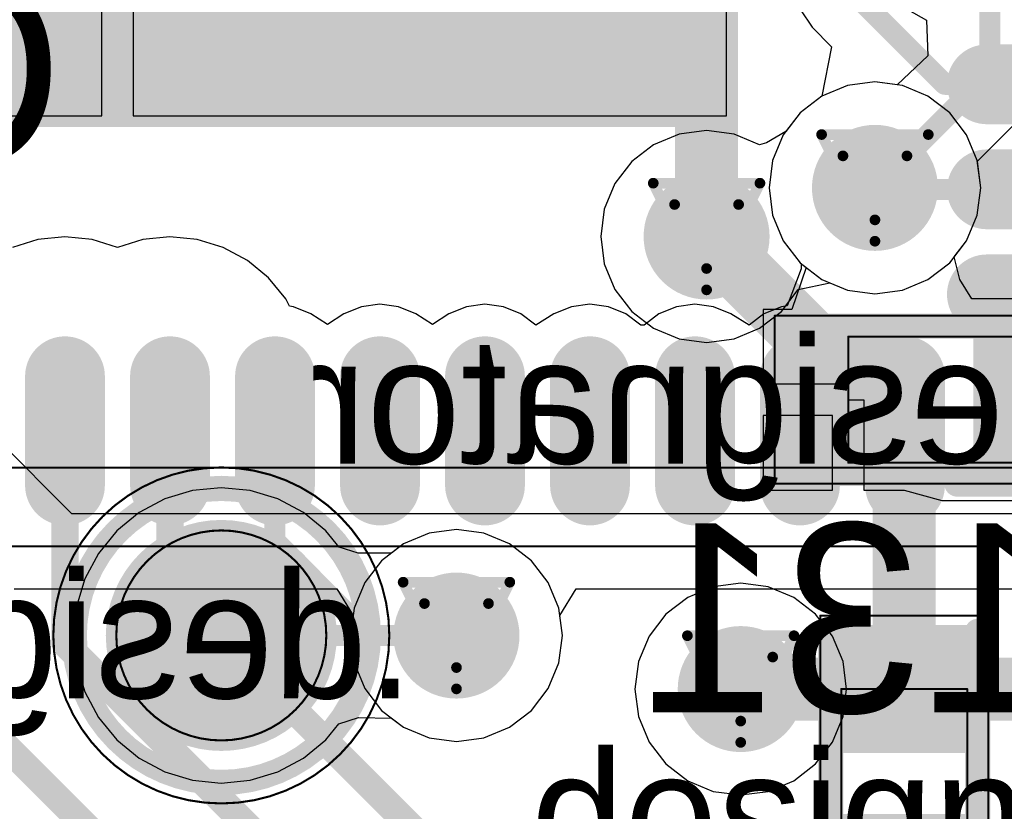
# Model space of a CAD drawing. Header units: millimetres. Extents: x 138 to 555, y 26 to 334.
# Tile 348 of 656: x 181.03 to 185.72, y 263.57 to 267.34. Entities that reach past the tile are written whole.
import ezdxf

# ---------------------------------------------------------------- set-up
doc = ezdxf.new("R2010")
doc.units = ezdxf.units.MM
for name, color, linetype in [('BottomLayer', 5, 'Continuous'), ('BottomOverlay', 54, 'Continuous'), ('BottomPaste', 16, 'Continuous'), ('BottomSolder', 6, 'Continuous'), ('DrillDrawing', 1, 'Continuous'), ('Mechanical20', 56, 'Continuous'), ('Mechanical21', 56, 'Continuous'), ('Mechanical27', 56, 'Continuous'), ('Mechanical30', 56, 'Continuous'), ('MidLayer1', 16, 'Continuous'), ('MidLayer2', 76, 'Continuous'), ('MidLayer3', 90, 'Continuous'), ('MidLayer4', 156, 'Continuous'), ('MultiLayer', 9, 'Continuous'), ('TopLayer', 1, 'Continuous'), ('TopOverlay', 2, 'Continuous'), ('TopPaste', 8, 'Continuous'), ('TopSolder', 216, 'Continuous'), ('ViaHoleLayer', 16, 'Continuous')]:
    doc.layers.add(name, color=color, linetype=linetype)

# ---------------------------------------------------------------- blocks, each defined once
blk = doc.blocks.new('ICC_QFN64_EPAD_9X9_P050_510')
at = {"layer": 'Mechanical20', "const_width": 0.01}
blk.add_lwpolyline([(4.95, -4.95), (4.95, 4.95)], dxfattribs=at)
at = {"layer": 'Mechanical27', "const_width": 0.01}
blk.add_lwpolyline([(4.575, -4.575), (4.575, 4.575)], dxfattribs=at)
at = {"layer": 'TopLayer', "const_width": 0.28}
for points in [[(2.75, 4.66), (2.75, 4.14)], [(3.25, 4.66), (3.25, 4.14)], [(3.75, 4.66), (3.75, 4.14)], [(4.66, 3.75), (4.14, 3.75)], [(4.66, 3.25), (4.14, 3.25)], [(4.66, 2.75), (4.14, 2.75)], [(4.66, 2.25), (4.14, 2.25)], [(4.66, 1.75), (4.14, 1.75)], [(4.66, 1.25), (4.14, 1.25)], [(4.66, 0.75), (4.14, 0.75)], [(4.66, 0.25), (4.14, 0.25)], [(4.66, -0.25), (4.14, -0.25)]]:
    blk.add_lwpolyline(points, dxfattribs=at)
at = {"layer": 'TopLayer', "const_width": 0.14}
for points in [[(2.68, 4.14, 1), (2.82, 4.14, 1)], [(3.18, 4.14, 1), (3.32, 4.14, 1)], [(3.68, 4.14, 1), (3.82, 4.14, 1)], [(4.07, 3.75, 1), (4.21, 3.75, 1)], [(4.59, 3.75, 1), (4.73, 3.75, 1)], [(4.07, 3.25, 1), (4.21, 3.25, 1)], [(4.59, 3.25, 1), (4.73, 3.25, 1)], [(4.07, 2.75, 1), (4.21, 2.75, 1)], [(4.59, 2.75, 1), (4.73, 2.75, 1)], [(4.07, 2.25, 1), (4.21, 2.25, 1)], [(4.59, 2.25, 1), (4.73, 2.25, 1)], [(4.07, 1.75, 1), (4.21, 1.75, 1)], [(4.59, 1.75, 1), (4.73, 1.75, 1)], [(4.07, 1.25, 1), (4.21, 1.25, 1)], [(4.59, 1.25, 1), (4.73, 1.25, 1)], [(4.07, 0.75, 1), (4.21, 0.75, 1)], [(4.59, 0.75, 1), (4.73, 0.75, 1)], [(4.07, 0.25, 1), (4.21, 0.25, 1)], [(4.59, 0.25, 1), (4.73, 0.25, 1)], [(4.07, -0.25, 1), (4.21, -0.25, 1)], [(4.59, -0.25, 1), (4.73, -0.25, 1)]]:
    blk.add_lwpolyline(points, format="xyb", close=True, dxfattribs=at)
at = {"layer": 'TopLayer'}
blk.add_solid([(-2.75, -2.75), (2.75, -2.75), (-2.75, 2.75), (2.75, 2.75)], dxfattribs=at)
at = {"layer": 'TopOverlay', "const_width": 0.127}
blk.add_lwpolyline([(4.65, 4), (4.65, 4.65)], dxfattribs=at)
at = {"layer": 'TopOverlay', "const_width": 0.0635}
blk.add_lwpolyline([(4.6183, 4, 1), (4.6818, 4, 1)], format="xyb", close=True, dxfattribs=at)
at = {"layer": 'TopPaste', "const_width": 0.28}
for points in [[(2.75, 4.66), (2.75, 4.14)], [(3.25, 4.66), (3.25, 4.14)], [(3.75, 4.66), (3.75, 4.14)], [(4.66, 3.75), (4.14, 3.75)], [(4.66, 3.25), (4.14, 3.25)], [(4.66, 2.75), (4.14, 2.75)], [(4.66, 2.25), (4.14, 2.25)], [(4.66, 1.75), (4.14, 1.75)], [(4.66, 1.25), (4.14, 1.25)], [(4.66, 0.75), (4.14, 0.75)], [(4.66, 0.25), (4.14, 0.25)], [(4.66, -0.25), (4.14, -0.25)]]:
    blk.add_lwpolyline(points, dxfattribs=at)
at = {"layer": 'TopPaste', "const_width": 0.14}
for points in [[(2.68, 4.14, 1), (2.82, 4.14, 1)], [(3.18, 4.14, 1), (3.32, 4.14, 1)], [(3.68, 4.14, 1), (3.82, 4.14, 1)], [(4.07, 3.75, 1), (4.21, 3.75, 1)], [(4.59, 3.75, 1), (4.73, 3.75, 1)], [(4.07, 3.25, 1), (4.21, 3.25, 1)], [(4.59, 3.25, 1), (4.73, 3.25, 1)], [(4.07, 2.75, 1), (4.21, 2.75, 1)], [(4.59, 2.75, 1), (4.73, 2.75, 1)], [(4.07, 2.25, 1), (4.21, 2.25, 1)], [(4.59, 2.25, 1), (4.73, 2.25, 1)], [(4.07, 1.75, 1), (4.21, 1.75, 1)], [(4.59, 1.75, 1), (4.73, 1.75, 1)], [(4.07, 1.25, 1), (4.21, 1.25, 1)], [(4.59, 1.25, 1), (4.73, 1.25, 1)], [(4.07, 0.75, 1), (4.21, 0.75, 1)], [(4.59, 0.75, 1), (4.73, 0.75, 1)], [(4.07, 0.25, 1), (4.21, 0.25, 1)], [(4.59, 0.25, 1), (4.73, 0.25, 1)], [(4.07, -0.25, 1), (4.21, -0.25, 1)], [(4.59, -0.25, 1), (4.73, -0.25, 1)]]:
    blk.add_lwpolyline(points, format="xyb", close=True, dxfattribs=at)
at = {"layer": 'TopPaste'}
blk.add_solid([(-2.75, -2.75), (2.75, -2.75), (-2.75, 2.75), (2.75, 2.75)], dxfattribs=at)
at = {"layer": 'TopSolder', "const_width": 0.38}
for points in [[(2.75, 4.66), (2.75, 4.14)], [(3.25, 4.66), (3.25, 4.14)], [(3.75, 4.66), (3.75, 4.14)], [(4.66, 3.75), (4.14, 3.75)], [(4.66, 3.25), (4.14, 3.25)], [(4.66, 2.75), (4.14, 2.75)], [(4.66, 2.25), (4.14, 2.25)], [(4.66, 1.75), (4.14, 1.75)], [(4.66, 1.25), (4.14, 1.25)], [(4.66, 0.75), (4.14, 0.75)], [(4.66, 0.25), (4.14, 0.25)], [(4.66, -0.25), (4.14, -0.25)]]:
    blk.add_lwpolyline(points, dxfattribs=at)
at = {"layer": 'TopSolder', "const_width": 0.19}
for points in [[(2.655, 4.14, 1), (2.845, 4.14, 1)], [(3.155, 4.14, 1), (3.345, 4.14, 1)], [(3.655, 4.14, 1), (3.845, 4.14, 1)], [(4.045, 3.75, 1), (4.235, 3.75, 1)], [(4.565, 3.75, 1), (4.755, 3.75, 1)], [(4.045, 3.25, 1), (4.235, 3.25, 1)], [(4.565, 3.25, 1), (4.755, 3.25, 1)], [(4.045, 2.75, 1), (4.235, 2.75, 1)], [(4.565, 2.75, 1), (4.755, 2.75, 1)], [(4.045, 2.25, 1), (4.235, 2.25, 1)], [(4.565, 2.25, 1), (4.755, 2.25, 1)], [(4.045, 1.75, 1), (4.235, 1.75, 1)], [(4.565, 1.75, 1), (4.755, 1.75, 1)], [(4.045, 1.25, 1), (4.235, 1.25, 1)], [(4.565, 1.25, 1), (4.755, 1.25, 1)], [(4.045, 0.75, 1), (4.235, 0.75, 1)], [(4.565, 0.75, 1), (4.755, 0.75, 1)], [(4.045, 0.25, 1), (4.235, 0.25, 1)], [(4.565, 0.25, 1), (4.755, 0.25, 1)], [(4.045, -0.25, 1), (4.235, -0.25, 1)], [(4.565, -0.25, 1), (4.755, -0.25, 1)]]:
    blk.add_lwpolyline(points, format="xyb", close=True, dxfattribs=at)
at = {"layer": 'TopSolder'}
blk.add_solid([(-2.8, -2.8), (2.8, -2.8), (-2.8, 2.8), (2.8, 2.8)], dxfattribs=at)
blk = doc.blocks.new('TP_SMD_1MM_B_565')
at = {"layer": 'BottomLayer', "const_width": 0.5}
blk.add_lwpolyline([(-0.25, 0, 1), (0.25, 0, 1)], format="xyb", close=True, dxfattribs=at)
at = {"layer": 'BottomOverlay'}
for points, const_width in [([(0.7, 0, 1), (-0.7, 0, 1)], 0.12), ([(-0.73, 0, 1), (-0.67, 0, 1)], 0.06), ([(0.67, 0, 1), (0.73, 0, 1)], 0.06)]:
    blk.add_lwpolyline(points, format="xyb", close=True, dxfattribs=dict(at, const_width=const_width))
at = {"layer": 'BottomPaste', "const_width": 0.5}
blk.add_lwpolyline([(-0.25, 0, 1), (0.25, 0, 1)], format="xyb", close=True, dxfattribs=at)
at = {"layer": 'BottomSolder', "const_width": 0.55}
blk.add_lwpolyline([(-0.275, 0, 1), (0.275, 0, 1)], format="xyb", close=True, dxfattribs=at)
at = {"layer": 'Mechanical21'}
for points, const_width in [([(0.8, 0, 1), (-0.8, 0, 1)], 0.01), ([(-0.8025, 0, 1), (-0.7975, 0, 1)], 0.005), ([(0.7975, 0, 1), (0.8025, 0, 1)], 0.005)]:
    blk.add_lwpolyline(points, format="xyb", close=True, dxfattribs=dict(at, const_width=const_width))
at = {"layer": 'Mechanical30'}
for points, const_width in [([(0.5, 0, 1), (-0.5, 0, 1)], 0.01), ([(-0.5025, 0, 1), (-0.4975, 0, 1)], 0.005), ([(0.4975, 0, 1), (0.5025, 0, 1)], 0.005)]:
    blk.add_lwpolyline(points, format="xyb", close=True, dxfattribs=dict(at, const_width=const_width))
blk = doc.blocks.new('C0402_B_884')
at = {"layer": 'BottomLayer'}
for points in [[(-0.705, 0.28), (-0.705, -0.28), (-0.195, 0.28), (-0.195, -0.28)], [(0.195, 0.28), (0.195, -0.28), (0.705, 0.28), (0.705, -0.28)]]:
    blk.add_solid(points, dxfattribs=at)
at = {"layer": 'BottomOverlay', "const_width": 0.12}
for points in [[(-0.725, 0.35), (0.725, 0.35)], [(-0.725, -0.35), (0.7, -0.35)]]:
    blk.add_lwpolyline(points, dxfattribs=at)
at = {"layer": 'BottomOverlay', "const_width": 0.06}
for points in [[(-0.755, 0.35, 1), (-0.695, 0.35, 1)], [(0.695, 0.35, 1), (0.755, 0.35, 1)], [(-0.755, -0.35, 1), (-0.695, -0.35, 1)], [(0.67, -0.35, 1), (0.73, -0.35, 1)]]:
    blk.add_lwpolyline(points, format="xyb", close=True, dxfattribs=at)
at = {"layer": 'BottomPaste'}
for points in [[(-0.705, 0.28), (-0.705, -0.28), (-0.195, 0.28), (-0.195, -0.28)], [(0.195, 0.28), (0.195, -0.28), (0.705, 0.28), (0.705, -0.28)]]:
    blk.add_solid(points, dxfattribs=at)
at = {"layer": 'BottomSolder'}
for points in [[(-0.755, 0.33), (-0.755, -0.33), (-0.145, 0.33), (-0.145, -0.33)], [(0.145, 0.33), (0.145, -0.33), (0.755, 0.33), (0.755, -0.33)]]:
    blk.add_solid(points, dxfattribs=at)
at = {"layer": 'Mechanical21', "const_width": 0.01}
for points in [[(-0.8, 0.4), (0.8, 0.4)], [(-0.8, -0.4), (-0.8, 0.4)], [(0.8, -0.4), (0.8, 0.4)], [(-0.8, -0.4), (0.8, -0.4)]]:
    blk.add_lwpolyline(points, dxfattribs=at)
at = {"layer": 'Mechanical21', "const_width": 0.005}
for points in [[(-0.8025, 0.4, 1), (-0.7975, 0.4, 1)], [(-0.8025, 0.4, 1), (-0.7975, 0.4, 1)], [(0.7975, 0.4, 1), (0.8025, 0.4, 1)], [(0.7975, 0.4, 1), (0.8025, 0.4, 1)], [(-0.8025, -0.4, 1), (-0.7975, -0.4, 1)], [(-0.8025, -0.4, 1), (-0.7975, -0.4, 1)], [(0.7975, -0.4, 1), (0.8025, -0.4, 1)], [(0.7975, -0.4, 1), (0.8025, -0.4, 1)]]:
    blk.add_lwpolyline(points, format="xyb", close=True, dxfattribs=at)
at = {"layer": 'Mechanical30', "const_width": 0.01}
for points in [[(-0.45, -0.3), (-0.45, 0.3)], [(-0.45, 0.3), (0.45, 0.3)], [(0.45, -0.3), (0.45, 0.3)], [(-0.45, -0.3), (0.45, -0.3)]]:
    blk.add_lwpolyline(points, dxfattribs=at)
at = {"layer": 'Mechanical30', "const_width": 0.005}
for points in [[(-0.4525, 0.3, 1), (-0.4475, 0.3, 1)], [(-0.4525, 0.3, 1), (-0.4475, 0.3, 1)], [(0.4475, 0.3, 1), (0.4525, 0.3, 1)], [(0.4475, 0.3, 1), (0.4525, 0.3, 1)], [(-0.4525, -0.3, 1), (-0.4475, -0.3, 1)], [(-0.4525, -0.3, 1), (-0.4475, -0.3, 1)], [(0.4475, -0.3, 1), (0.4525, -0.3, 1)], [(0.4475, -0.3, 1), (0.4525, -0.3, 1)]]:
    blk.add_lwpolyline(points, format="xyb", close=True, dxfattribs=at)
blk = doc.blocks.new('C0402_896')
at = {"layer": 'Mechanical20', "const_width": 0.01}
for points in [[(-0.8, 0.4), (0.8, 0.4)], [(-0.8, 0.4), (-0.8, -0.4)], [(0.8, 0.4), (0.8, -0.4)], [(-0.8, -0.4), (0.8, -0.4)]]:
    blk.add_lwpolyline(points, dxfattribs=at)
at = {"layer": 'Mechanical20', "const_width": 0.005}
for points in [[(-0.8025, 0.4, 1), (-0.7975, 0.4, 1)], [(-0.8025, 0.4, 1), (-0.7975, 0.4, 1)], [(0.7975, 0.4, 1), (0.8025, 0.4, 1)], [(0.7975, 0.4, 1), (0.8025, 0.4, 1)], [(-0.8025, -0.4, 1), (-0.7975, -0.4, 1)], [(-0.8025, -0.4, 1), (-0.7975, -0.4, 1)], [(0.7975, -0.4, 1), (0.8025, -0.4, 1)], [(0.7975, -0.4, 1), (0.8025, -0.4, 1)]]:
    blk.add_lwpolyline(points, format="xyb", close=True, dxfattribs=at)
at = {"layer": 'Mechanical27', "const_width": 0.01}
for points in [[(-0.45, 0.3), (0.45, 0.3)], [(-0.45, 0.3), (-0.45, -0.3)], [(0.45, 0.3), (0.45, -0.3)], [(-0.45, -0.3), (0.45, -0.3)]]:
    blk.add_lwpolyline(points, dxfattribs=at)
at = {"layer": 'Mechanical27', "const_width": 0.005}
for points in [[(-0.4525, 0.3, 1), (-0.4475, 0.3, 1)], [(-0.4525, 0.3, 1), (-0.4475, 0.3, 1)], [(0.4475, 0.3, 1), (0.4525, 0.3, 1)], [(0.4475, 0.3, 1), (0.4525, 0.3, 1)], [(-0.4525, -0.3, 1), (-0.4475, -0.3, 1)], [(-0.4525, -0.3, 1), (-0.4475, -0.3, 1)], [(0.4475, -0.3, 1), (0.4525, -0.3, 1)], [(0.4475, -0.3, 1), (0.4525, -0.3, 1)]]:
    blk.add_lwpolyline(points, format="xyb", close=True, dxfattribs=at)
at = {"layer": 'TopLayer'}
for points in [[(-0.195, -0.28), (-0.195, 0.28), (-0.705, -0.28), (-0.705, 0.28)], [(0.705, -0.28), (0.705, 0.28), (0.195, -0.28), (0.195, 0.28)]]:
    blk.add_solid(points, dxfattribs=at)
at = {"layer": 'TopOverlay', "const_width": 0.12}
for points in [[(-0.725, 0.35), (0.7, 0.35)], [(-0.725, -0.35), (0.725, -0.35)]]:
    blk.add_lwpolyline(points, dxfattribs=at)
at = {"layer": 'TopOverlay', "const_width": 0.06}
for points in [[(-0.755, 0.35, 1), (-0.695, 0.35, 1)], [(0.67, 0.35, 1), (0.73, 0.35, 1)], [(-0.755, -0.35, 1), (-0.695, -0.35, 1)], [(0.695, -0.35, 1), (0.755, -0.35, 1)]]:
    blk.add_lwpolyline(points, format="xyb", close=True, dxfattribs=at)
at = {"layer": 'TopPaste'}
for points in [[(-0.195, -0.28), (-0.195, 0.28), (-0.705, -0.28), (-0.705, 0.28)], [(0.705, -0.28), (0.705, 0.28), (0.195, -0.28), (0.195, 0.28)]]:
    blk.add_solid(points, dxfattribs=at)
at = {"layer": 'TopSolder'}
for points in [[(-0.145, -0.33), (-0.145, 0.33), (-0.755, -0.33), (-0.755, 0.33)], [(0.755, -0.33), (0.755, 0.33), (0.145, -0.33), (0.145, 0.33)]]:
    blk.add_solid(points, dxfattribs=at)

msp = doc.modelspace()

# ---------------------------------------------------------------- linework, layer by layer
at = {"layer": 'BottomLayer'}
for p, q in [((185.1739, 267.4375), (185.3481, 267.3381)), ((185.3481, 267.3381), (185.3545, 267.1681)), ((185.3545, 267.1681), (185.2081, 267.0297)), ((184.9719, 267.0265), (184.8502, 266.9761)), ((185.1024, 267.0437), (184.9719, 267.0265)), ((185.2081, 267.0297), (185.1024, 267.0437)), ((184.8502, 266.9761), (184.7458, 266.896)), ((184.7458, 266.896), (184.6656, 266.7915)), ((185.59, 266.6665), (185.8302, 266.9067)), ((184.6656, 266.7915), (184.6153, 266.6699)), ((184.6153, 266.6699), (184.5981, 266.5394)), ((185.6067, 266.5394), (185.59, 266.6665)), ((184.5981, 266.5394), (184.6153, 266.4088)), ((185.5895, 266.4088), (185.6067, 266.5394)), ((184.6153, 266.4088), (184.6656, 266.2872)), ((185.5391, 266.2872), (185.5895, 266.4088)), ((184.6656, 266.2872), (184.7458, 266.1828)), ((185.4804, 266.2106), (185.5391, 266.2872)), ((184.7458, 266.1828), (184.7746, 266.1606)), ((185.5073, 266.1029), (185.4804, 266.2106)), ((184.7746, 266.1606), (184.7067, 265.9606)), ((185.5632, 266.0106), (185.5073, 266.1029)), ((186.3302, 266.0106), (185.5632, 266.0106)), ((184.7067, 265.9606), (184.5702, 265.9606)), ((184.5702, 265.9606), (184.5702, 265.6056)), ((184.5702, 265.6056), (184.9752, 265.6056)), ((184.9752, 265.6056), (184.9752, 265.5306)), ((184.9752, 265.5306), (185.0502, 265.5306)), ((185.0502, 265.5306), (185.0502, 265.1006)), ((184.9002, 265.4556), (184.5702, 265.4556)), ((184.5702, 265.4556), (184.5702, 265.1006)), ((184.9002, 265.1006), (184.9002, 265.4556)), ((181.8527, 265.0982), (181.7207, 265.0582)), ((181.9899, 265.1117), (181.8527, 265.0982)), ((182.1271, 265.0982), (181.9899, 265.1117)), ((182.2591, 265.0582), (182.1271, 265.0982)), ((184.5702, 265.1006), (184.9002, 265.1006)), ((185.0502, 265.1006), (185.2409, 265.1006)), ((185.2409, 265.1006), (185.4202, 265.0506)), ((181.7207, 265.0582), (181.5991, 264.9932)), ((182.3807, 264.9932), (182.2591, 265.0582)), ((185.4202, 265.0506), (185.5595, 265.0506)), ((185.5595, 265.0506), (186.3302, 265.0506)), ((181.5991, 264.9932), (181.4925, 264.9057)), ((182.4873, 264.9057), (182.3807, 264.9932)), ((183.1097, 264.912), (182.9792, 264.8948)), ((183.2402, 264.8948), (183.1097, 264.912)), ((181.4925, 264.9057), (181.405, 264.7991)), ((182.5504, 264.8287), (182.4873, 264.9057)), ((182.9792, 264.8948), (182.8576, 264.8445)), ((183.3619, 264.8445), (183.2402, 264.8948)), ((182.6421, 264.7996), (182.5504, 264.8287)), ((182.8576, 264.8445), (182.8006, 264.8008)), ((183.4663, 264.7643), (183.3619, 264.8445)), ((181.405, 264.7991), (181.34, 264.6775)), ((182.8006, 264.8008), (182.6421, 264.7996)), ((183.5465, 264.6599), (183.4663, 264.7643)), ((181.34, 264.6775), (181.3, 264.5455)), ((183.5968, 264.5382), (183.5465, 264.6599)), ((184.3328, 264.64), (184.2112, 264.5896)), ((184.4633, 264.6572), (184.3328, 264.64)), ((184.5938, 264.64), (184.4633, 264.6572)), ((184.7155, 264.5896), (184.5938, 264.64)), ((184.2112, 264.5896), (184.1067, 264.5095)), ((184.8199, 264.5095), (184.7155, 264.5896)), ((181.3, 264.5455), (181.2865, 264.4083)), ((183.614, 264.4077), (183.5968, 264.5382)), ((184.1067, 264.5095), (184.0266, 264.405)), ((184.9001, 264.405), (184.8199, 264.5095)), ((181.2865, 264.4083), (181.3, 264.2711)), ((183.5968, 264.2772), (183.614, 264.4077)), ((184.0266, 264.405), (183.9762, 264.2834)), ((184.9504, 264.2834), (184.9001, 264.405)), ((181.3, 264.2711), (181.34, 264.1391)), ((183.5465, 264.1555), (183.5968, 264.2772)), ((183.9762, 264.2834), (183.959, 264.1529)), ((184.9676, 264.1529), (184.9504, 264.2834)), ((181.34, 264.1391), (181.405, 264.0175)), ((183.4663, 264.0511), (183.5465, 264.1555)), ((183.959, 264.1529), (183.9762, 264.0223)), ((184.9504, 264.0223), (184.9676, 264.1529)), ((181.405, 264.0175), (181.4925, 263.9109)), ((182.5499, 263.9873), (182.6437, 264.0168)), ((182.6437, 264.0168), (182.8002, 264.015)), ((183.3619, 263.971), (183.4663, 264.0511)), ((183.9762, 264.0223), (184.0266, 263.9007)), ((184.9001, 263.9007), (184.9504, 264.0223)), ((182.4873, 263.9109), (182.5499, 263.9873)), ((182.8002, 264.015), (182.8576, 263.971)), ((182.8576, 263.971), (182.9792, 263.9206)), ((183.2402, 263.9206), (183.3619, 263.971)), ((181.4925, 263.9109), (181.5991, 263.8235)), ((182.3807, 263.8235), (182.4873, 263.9109)), ((182.9792, 263.9206), (183.1097, 263.9034)), ((183.1097, 263.9034), (183.2402, 263.9206)), ((184.0266, 263.9007), (184.1067, 263.7963)), ((184.8199, 263.7963), (184.9001, 263.9007)), ((181.5991, 263.8235), (181.7207, 263.7585)), ((182.2591, 263.7585), (182.3807, 263.8235)), ((184.1067, 263.7963), (184.2112, 263.7161)), ((184.7155, 263.7161), (184.8199, 263.7963)), ((181.7207, 263.7585), (181.8527, 263.7184)), ((182.1271, 263.7184), (182.2591, 263.7585)), ((181.8527, 263.7184), (181.9899, 263.7049)), ((181.9899, 263.7049), (182.1271, 263.7184)), ((184.2112, 263.7161), (184.3328, 263.6657)), ((184.5938, 263.6657), (184.7155, 263.7161)), ((184.3328, 263.6657), (184.4633, 263.6485)), ((184.4633, 263.6485), (184.5938, 263.6657))]:
    msp.add_line(p, q, dxfattribs=at)
for points, const_width in [([(185.65, 267.0869), (185.65, 268.583)], 0.1), ([(185.1024, 266.5394), (185.65, 267.0869)], 0.1), ([(184.3008, 266.3078), (184.9752, 265.6334)], 0.3), ([(184.9752, 265.5306), (184.9752, 265.6334)], 0.3), ([(181.9899, 264.4083), (183.1091, 264.4083)], 0.1), ([(183.1091, 264.4083), (183.1097, 264.4077)], 0.1)]:
    msp.add_lwpolyline(points, dxfattribs=dict(at, const_width=const_width))
for points, const_width in [([(185.625, 267.0869, 1), (185.675, 267.0869, 1)], 0.05), ([(185.625, 267.0869, 1), (185.675, 267.0869, 1)], 0.05), ([(184.9524, 266.5394, 1), (185.2524, 266.5394, 1)], 0.3), ([(184.1508, 266.3078, 1), (184.4508, 266.3078, 1)], 0.3), ([(185.0774, 266.5394, 1), (185.1274, 266.5394, 1)], 0.05), ([(184.2258, 266.3078, 1), (184.3758, 266.3078, 1)], 0.15), ([(184.9002, 265.6334, 1), (185.0502, 265.6334, 1)], 0.15), ([(184.9002, 265.6334, 1), (185.0502, 265.6334, 1)], 0.15), ([(184.9002, 265.5306, 1), (185.0502, 265.5306, 1)], 0.15), ([(182.9597, 264.4077, 1), (183.2597, 264.4077, 1)], 0.3), ([(181.9649, 264.4083, 1), (182.0149, 264.4083, 1)], 0.05), ([(183.0841, 264.4083, 1), (183.1341, 264.4083, 1)], 0.05), ([(183.0841, 264.4083, 1), (183.1341, 264.4083, 1)], 0.05), ([(183.0847, 264.4077, 1), (183.1347, 264.4077, 1)], 0.05), ([(184.3133, 264.1529, 1), (184.6133, 264.1529, 1)], 0.3)]:
    msp.add_lwpolyline(points, format="xyb", close=True, dxfattribs=dict(at, const_width=const_width))
at = {"layer": 'DrillDrawing', "const_width": 0.0508}
for points in [[(184.8484, 266.7934), (185.3564, 266.7934)], [(184.8484, 266.7934), (185.1024, 266.2854)], [(185.1024, 266.2854), (185.3564, 266.7934)], [(184.95, 266.6918), (185.2548, 266.6918)], [(184.95, 266.6918), (185.1024, 266.387)], [(185.1024, 266.387), (185.2548, 266.6918)], [(184.0468, 266.5618), (184.5548, 266.5618)], [(184.0468, 266.5618), (184.3008, 266.0538)], [(184.3008, 266.0538), (184.5548, 266.5618)], [(184.1484, 266.4602), (184.4532, 266.4602)], [(184.1484, 266.4602), (184.3008, 266.1554)], [(184.3008, 266.1554), (184.4532, 266.4602)], [(182.8557, 264.6617), (183.3637, 264.6617)], [(182.8557, 264.6617), (183.1097, 264.1537)], [(183.1097, 264.1537), (183.3637, 264.6617)], [(182.9573, 264.5601), (183.2621, 264.5601)], [(182.9573, 264.5601), (183.1097, 264.2553)], [(183.1097, 264.2553), (183.2621, 264.5601)], [(184.2093, 264.4069), (184.7173, 264.4069)], [(184.2093, 264.4069), (184.4633, 263.8989)], [(184.4633, 263.8989), (184.7173, 264.4069)], [(184.3109, 264.3053), (184.6157, 264.3053)], [(184.3109, 264.3053), (184.4633, 264.0005)], [(184.4633, 264.0005), (184.6157, 264.3053)]]:
    msp.add_lwpolyline(points, dxfattribs=at)
at = {"layer": 'DrillDrawing', "const_width": 0.0254}
for points in [[(184.8357, 266.7934, 1), (184.8611, 266.7934, 1)], [(184.8357, 266.7934, 1), (184.8611, 266.7934, 1)], [(185.3437, 266.7934, 1), (185.3691, 266.7934, 1)], [(185.3437, 266.7934, 1), (185.3691, 266.7934, 1)], [(184.9373, 266.6918, 1), (184.9627, 266.6918, 1)], [(184.9373, 266.6918, 1), (184.9627, 266.6918, 1)], [(185.2421, 266.6918, 1), (185.2675, 266.6918, 1)], [(185.2421, 266.6918, 1), (185.2675, 266.6918, 1)], [(184.0341, 266.5618, 1), (184.0595, 266.5618, 1)], [(184.0341, 266.5618, 1), (184.0595, 266.5618, 1)], [(184.5421, 266.5618, 1), (184.5675, 266.5618, 1)], [(184.5421, 266.5618, 1), (184.5675, 266.5618, 1)], [(184.1357, 266.4602, 1), (184.1611, 266.4602, 1)], [(184.1357, 266.4602, 1), (184.1611, 266.4602, 1)], [(184.4405, 266.4602, 1), (184.4659, 266.4602, 1)], [(184.4405, 266.4602, 1), (184.4659, 266.4602, 1)], [(185.0897, 266.387, 1), (185.1151, 266.387, 1)], [(185.0897, 266.387, 1), (185.1151, 266.387, 1)], [(185.0897, 266.2854, 1), (185.1151, 266.2854, 1)], [(185.0897, 266.2854, 1), (185.1151, 266.2854, 1)], [(184.2881, 266.1554, 1), (184.3135, 266.1554, 1)], [(184.2881, 266.1554, 1), (184.3135, 266.1554, 1)], [(184.2881, 266.0538, 1), (184.3135, 266.0538, 1)], [(184.2881, 266.0538, 1), (184.3135, 266.0538, 1)], [(182.843, 264.6617, 1), (182.8684, 264.6617, 1)], [(182.843, 264.6617, 1), (182.8684, 264.6617, 1)], [(183.351, 264.6617, 1), (183.3764, 264.6617, 1)], [(183.351, 264.6617, 1), (183.3764, 264.6617, 1)], [(182.9446, 264.5601, 1), (182.97, 264.5601, 1)], [(182.9446, 264.5601, 1), (182.97, 264.5601, 1)], [(183.2494, 264.5601, 1), (183.2748, 264.5601, 1)], [(183.2494, 264.5601, 1), (183.2748, 264.5601, 1)], [(184.1966, 264.4069, 1), (184.222, 264.4069, 1)], [(184.1966, 264.4069, 1), (184.222, 264.4069, 1)], [(184.7046, 264.4069, 1), (184.73, 264.4069, 1)], [(184.7046, 264.4069, 1), (184.73, 264.4069, 1)], [(184.2982, 264.3053, 1), (184.3236, 264.3053, 1)], [(184.2982, 264.3053, 1), (184.3236, 264.3053, 1)], [(184.603, 264.3053, 1), (184.6284, 264.3053, 1)], [(184.603, 264.3053, 1), (184.6284, 264.3053, 1)], [(183.097, 264.2553, 1), (183.1224, 264.2553, 1)], [(183.097, 264.2553, 1), (183.1224, 264.2553, 1)], [(183.097, 264.1537, 1), (183.1224, 264.1537, 1)], [(183.097, 264.1537, 1), (183.1224, 264.1537, 1)], [(184.4506, 264.0005, 1), (184.476, 264.0005, 1)], [(184.4506, 264.0005, 1), (184.476, 264.0005, 1)], [(184.4506, 263.8989, 1), (184.476, 263.8989, 1)], [(184.4506, 263.8989, 1), (184.476, 263.8989, 1)]]:
    msp.add_lwpolyline(points, format="xyb", close=True, dxfattribs=at)
at = {"layer": 'MidLayer1'}
for p, q in [((184.9719, 267.0265), (184.8502, 266.9761)), ((185.1024, 267.0437), (184.9719, 267.0265)), ((185.2329, 267.0265), (185.1024, 267.0437)), ((185.3545, 266.9761), (185.2329, 267.0265)), ((184.8502, 266.9761), (184.7458, 266.896)), ((185.459, 266.896), (185.3545, 266.9761)), ((184.7458, 266.896), (184.6785, 266.8083)), ((185.5391, 266.7915), (185.459, 266.896)), ((184.1703, 266.7949), (184.0487, 266.7445)), ((184.3008, 266.8121), (184.1703, 266.7949)), ((184.4314, 266.7949), (184.3008, 266.8121)), ((184.553, 266.7445), (184.4314, 266.7949)), ((184.6785, 266.8083), (184.5853, 266.7532)), ((185.5895, 266.6699), (185.5391, 266.7915)), ((184.0487, 266.7445), (183.9442, 266.6644)), ((184.5853, 266.7532), (184.553, 266.7445)), ((183.9442, 266.6644), (183.8641, 266.5599)), ((185.6067, 266.5394), (185.5895, 266.6699)), ((183.8641, 266.5599), (183.8137, 266.4383)), ((181.2783, 264.9878), (179.743, 266.5231)), ((185.5895, 266.4088), (185.6067, 266.5394)), ((183.8137, 266.4383), (183.7965, 266.3078)), ((185.5391, 266.2872), (185.5895, 266.4088)), ((183.7965, 266.3078), (183.8137, 266.1772)), ((185.459, 266.1828), (185.5391, 266.2872)), ((183.8137, 266.1772), (183.8641, 266.0556)), ((185.3545, 266.1026), (185.459, 266.1828)), ((184.7376, 266.0556), (184.888, 266.0869)), ((184.888, 266.0869), (184.9719, 266.0522)), ((185.2329, 266.0522), (185.3545, 266.1026)), ((183.8641, 266.0556), (183.9442, 265.9512)), ((184.6575, 265.9512), (184.7376, 266.0556)), ((184.9719, 266.0522), (185.1024, 266.035)), ((185.1024, 266.035), (185.2329, 266.0522)), ((183.9442, 265.9512), (184.0487, 265.871)), ((184.553, 265.871), (184.6575, 265.9512)), ((184.0487, 265.871), (184.1703, 265.8206)), ((184.4314, 265.8206), (184.553, 265.871)), ((184.1703, 265.8206), (184.3008, 265.8034)), ((184.3008, 265.8034), (184.4314, 265.8206)), ((186.2574, 264.9878), (181.2783, 264.9878)), ((181.0042, 264.6302), (182.5402, 264.6302)), ((182.5402, 264.6302), (182.618, 264.5032)), ((183.6014, 264.5032), (183.6792, 264.6302)), ((183.6792, 264.6302), (192.7376, 264.6302)), ((182.618, 264.5032), (182.6054, 264.4077)), ((183.614, 264.4077), (183.6014, 264.5032)), ((182.6054, 264.4077), (182.6226, 264.2772)), ((183.5968, 264.2772), (183.614, 264.4077)), ((182.6226, 264.2772), (182.673, 264.1555)), ((183.5465, 264.1555), (183.5968, 264.2772)), ((182.673, 264.1555), (182.7531, 264.0511)), ((183.4663, 264.0511), (183.5465, 264.1555)), ((182.7531, 264.0511), (182.8576, 263.971)), ((183.3619, 263.971), (183.4663, 264.0511)), ((182.8576, 263.971), (182.9792, 263.9206)), ((183.2402, 263.9206), (183.3619, 263.971)), ((182.9792, 263.9206), (183.1097, 263.9034)), ((183.1097, 263.9034), (183.2402, 263.9206))]:
    msp.add_line(p, q, dxfattribs=at)
at = {"layer": 'MidLayer1', "const_width": 0.3}
for points in [[(184.9524, 266.5394, 1), (185.2524, 266.5394, 1)], [(184.1508, 266.3078, 1), (184.4508, 266.3078, 1)], [(182.9597, 264.4077, 1), (183.2597, 264.4077, 1)], [(184.3133, 264.1529, 1), (184.6133, 264.1529, 1)]]:
    msp.add_lwpolyline(points, format="xyb", close=True, dxfattribs=at)
at = {"layer": 'MidLayer2'}
for p, q in [((184.9719, 267.0265), (184.8502, 266.9761)), ((185.1024, 267.0437), (184.9719, 267.0265)), ((185.2329, 267.0265), (185.1024, 267.0437)), ((185.3545, 266.9761), (185.2329, 267.0265)), ((184.8502, 266.9761), (184.7458, 266.896)), ((185.459, 266.896), (185.3545, 266.9761)), ((184.7458, 266.896), (184.6656, 266.7915)), ((185.5391, 266.7915), (185.459, 266.896)), ((184.6656, 266.7915), (184.6153, 266.6699)), ((185.5895, 266.6699), (185.5391, 266.7915)), ((184.6153, 266.6699), (184.5981, 266.5394)), ((185.6067, 266.5394), (185.5895, 266.6699)), ((184.5981, 266.5394), (184.6153, 266.4088)), ((185.5895, 266.4088), (185.6067, 266.5394)), ((184.6153, 266.4088), (184.6656, 266.2872)), ((185.5391, 266.2872), (185.5895, 266.4088)), ((184.6656, 266.2872), (184.7458, 266.1828)), ((185.459, 266.1828), (185.5391, 266.2872)), ((184.7458, 266.1828), (184.8502, 266.1026)), ((185.3545, 266.1026), (185.459, 266.1828)), ((184.8502, 266.1026), (184.9719, 266.0522)), ((185.2329, 266.0522), (185.3545, 266.1026)), ((184.9719, 266.0522), (185.1024, 266.035)), ((185.1024, 266.035), (185.2329, 266.0522)), ((183.1097, 264.912), (182.9792, 264.8948)), ((183.2402, 264.8948), (183.1097, 264.912)), ((182.9792, 264.8948), (182.8576, 264.8445)), ((183.3619, 264.8445), (183.2402, 264.8948)), ((182.8576, 264.8445), (182.7531, 264.7643)), ((183.4663, 264.7643), (183.3619, 264.8445)), ((182.7531, 264.7643), (182.673, 264.6599)), ((183.5465, 264.6599), (183.4663, 264.7643)), ((182.673, 264.6599), (182.6226, 264.5382)), ((183.5968, 264.5382), (183.5465, 264.6599)), ((184.3328, 264.64), (184.2112, 264.5896)), ((184.4633, 264.6572), (184.3328, 264.64)), ((184.5938, 264.64), (184.4633, 264.6572)), ((184.7155, 264.5896), (184.5938, 264.64)), ((184.2112, 264.5896), (184.1067, 264.5095)), ((184.8199, 264.5095), (184.7155, 264.5896)), ((182.6226, 264.5382), (182.6054, 264.4077)), ((183.614, 264.4077), (183.5968, 264.5382)), ((184.1067, 264.5095), (184.0266, 264.405)), ((184.9001, 264.405), (184.8199, 264.5095)), ((182.6054, 264.4077), (182.6226, 264.2772)), ((183.5968, 264.2772), (183.614, 264.4077)), ((184.0266, 264.405), (183.9762, 264.2834)), ((184.9504, 264.2834), (184.9001, 264.405)), ((182.6226, 264.2772), (182.673, 264.1555)), ((183.5465, 264.1555), (183.5968, 264.2772)), ((183.9762, 264.2834), (183.959, 264.1529)), ((184.9676, 264.1529), (184.9504, 264.2834)), ((182.673, 264.1555), (182.7531, 264.0511)), ((183.4663, 264.0511), (183.5465, 264.1555)), ((183.959, 264.1529), (183.9762, 264.0223)), ((184.9504, 264.0223), (184.9676, 264.1529)), ((182.7531, 264.0511), (182.8576, 263.971)), ((183.3619, 263.971), (183.4663, 264.0511)), ((183.9762, 264.0223), (184.0266, 263.9007)), ((184.9001, 263.9007), (184.9504, 264.0223)), ((182.8576, 263.971), (182.9792, 263.9206)), ((183.2402, 263.9206), (183.3619, 263.971)), ((182.9792, 263.9206), (183.1097, 263.9034)), ((183.1097, 263.9034), (183.2402, 263.9206)), ((184.0266, 263.9007), (184.1067, 263.7963)), ((184.8199, 263.7963), (184.9001, 263.9007)), ((184.1067, 263.7963), (184.2112, 263.7161)), ((184.7155, 263.7161), (184.8199, 263.7963)), ((184.2112, 263.7161), (184.3328, 263.6657)), ((184.5938, 263.6657), (184.7155, 263.7161)), ((184.3328, 263.6657), (184.4633, 263.6485)), ((184.4633, 263.6485), (184.5938, 263.6657))]:
    msp.add_line(p, q, dxfattribs=at)
at = {"layer": 'MidLayer2', "const_width": 0.3}
for points in [[(184.9524, 266.5394, 1), (185.2524, 266.5394, 1)], [(184.1508, 266.3078, 1), (184.4508, 266.3078, 1)], [(182.9597, 264.4077, 1), (183.2597, 264.4077, 1)], [(184.3133, 264.1529, 1), (184.6133, 264.1529, 1)]]:
    msp.add_lwpolyline(points, format="xyb", close=True, dxfattribs=at)
at = {"layer": 'MidLayer3'}
for p, q in [((184.9719, 267.0265), (184.8502, 266.9761)), ((185.1024, 267.0437), (184.9719, 267.0265)), ((185.2329, 267.0265), (185.1024, 267.0437)), ((185.3545, 266.9761), (185.2329, 267.0265)), ((184.8502, 266.9761), (184.7458, 266.896)), ((185.459, 266.896), (185.3545, 266.9761)), ((184.7458, 266.896), (184.6656, 266.7915)), ((185.5391, 266.7915), (185.459, 266.896)), ((184.6656, 266.7915), (184.6153, 266.6699)), ((185.5895, 266.6699), (185.5391, 266.7915)), ((184.6153, 266.6699), (184.5981, 266.5394)), ((185.6067, 266.5394), (185.5895, 266.6699)), ((184.5981, 266.5394), (184.6153, 266.4088)), ((185.5895, 266.4088), (185.6067, 266.5394)), ((184.6153, 266.4088), (184.6656, 266.2872)), ((185.5391, 266.2872), (185.5895, 266.4088)), ((184.6656, 266.2872), (184.7458, 266.1828)), ((185.459, 266.1828), (185.5391, 266.2872)), ((184.7458, 266.1828), (184.8502, 266.1026)), ((185.3545, 266.1026), (185.459, 266.1828)), ((184.8502, 266.1026), (184.9719, 266.0522)), ((185.2329, 266.0522), (185.3545, 266.1026)), ((184.9719, 266.0522), (185.1024, 266.035)), ((185.1024, 266.035), (185.2329, 266.0522)), ((183.1097, 264.912), (182.9792, 264.8948)), ((183.2402, 264.8948), (183.1097, 264.912)), ((182.9792, 264.8948), (182.8576, 264.8445)), ((183.3619, 264.8445), (183.2402, 264.8948)), ((182.8576, 264.8445), (182.7531, 264.7643)), ((183.4663, 264.7643), (183.3619, 264.8445)), ((182.7531, 264.7643), (182.673, 264.6599)), ((183.5465, 264.6599), (183.4663, 264.7643)), ((182.673, 264.6599), (182.6226, 264.5382)), ((183.5968, 264.5382), (183.5465, 264.6599)), ((184.3328, 264.64), (184.2112, 264.5896)), ((184.4633, 264.6572), (184.3328, 264.64)), ((184.5938, 264.64), (184.4633, 264.6572)), ((184.7155, 264.5896), (184.5938, 264.64)), ((184.2112, 264.5896), (184.1067, 264.5095)), ((184.8199, 264.5095), (184.7155, 264.5896)), ((182.6226, 264.5382), (182.6054, 264.4077)), ((183.614, 264.4077), (183.5968, 264.5382)), ((184.1067, 264.5095), (184.0266, 264.405)), ((184.9001, 264.405), (184.8199, 264.5095)), ((182.6054, 264.4077), (182.6226, 264.2772)), ((183.5968, 264.2772), (183.614, 264.4077)), ((184.0266, 264.405), (183.9762, 264.2834)), ((184.9504, 264.2834), (184.9001, 264.405)), ((182.6226, 264.2772), (182.673, 264.1555)), ((183.5465, 264.1555), (183.5968, 264.2772)), ((183.9762, 264.2834), (183.959, 264.1529)), ((184.9676, 264.1529), (184.9504, 264.2834)), ((182.673, 264.1555), (182.7531, 264.0511)), ((183.4663, 264.0511), (183.5465, 264.1555)), ((183.959, 264.1529), (183.9762, 264.0223)), ((184.9504, 264.0223), (184.9676, 264.1529)), ((182.7531, 264.0511), (182.8576, 263.971)), ((183.3619, 263.971), (183.4663, 264.0511)), ((183.9762, 264.0223), (184.0266, 263.9007)), ((184.9001, 263.9007), (184.9504, 264.0223)), ((182.8576, 263.971), (182.9792, 263.9206)), ((183.2402, 263.9206), (183.3619, 263.971)), ((182.9792, 263.9206), (183.1097, 263.9034)), ((183.1097, 263.9034), (183.2402, 263.9206)), ((184.0266, 263.9007), (184.1067, 263.7963)), ((184.8199, 263.7963), (184.9001, 263.9007)), ((184.1067, 263.7963), (184.2112, 263.7161)), ((184.7155, 263.7161), (184.8199, 263.7963)), ((184.2112, 263.7161), (184.3328, 263.6657)), ((184.5938, 263.6657), (184.7155, 263.7161)), ((184.3328, 263.6657), (184.4633, 263.6485)), ((184.4633, 263.6485), (184.5938, 263.6657))]:
    msp.add_line(p, q, dxfattribs=at)
at = {"layer": 'MidLayer3', "const_width": 0.3}
for points in [[(184.9524, 266.5394, 1), (185.2524, 266.5394, 1)], [(184.1508, 266.3078, 1), (184.4508, 266.3078, 1)], [(182.9597, 264.4077, 1), (183.2597, 264.4077, 1)], [(184.3133, 264.1529, 1), (184.6133, 264.1529, 1)]]:
    msp.add_lwpolyline(points, format="xyb", close=True, dxfattribs=at)
at = {"layer": 'MidLayer4'}
for p, q in [((184.9719, 267.0265), (184.8502, 266.9761)), ((185.1024, 267.0437), (184.9719, 267.0265)), ((185.2329, 267.0265), (185.1024, 267.0437)), ((185.3545, 266.9761), (185.2329, 267.0265)), ((184.8502, 266.9761), (184.7458, 266.896)), ((185.459, 266.896), (185.3545, 266.9761)), ((184.7458, 266.896), (184.6785, 266.8083)), ((185.5391, 266.7915), (185.459, 266.896)), ((184.1703, 266.7949), (184.0487, 266.7445)), ((184.3008, 266.8121), (184.1703, 266.7949)), ((184.4314, 266.7949), (184.3008, 266.8121)), ((184.553, 266.7445), (184.4314, 266.7949)), ((184.6785, 266.8083), (184.5853, 266.7532)), ((185.5895, 266.6699), (185.5391, 266.7915)), ((184.0487, 266.7445), (183.9442, 266.6644)), ((184.5853, 266.7532), (184.553, 266.7445)), ((183.9442, 266.6644), (183.8641, 266.5599)), ((185.6067, 266.5394), (185.5895, 266.6699)), ((183.8641, 266.5599), (183.8137, 266.4383)), ((185.5895, 266.4088), (185.6067, 266.5394)), ((183.8137, 266.4383), (183.7965, 266.3078)), ((185.5391, 266.2872), (185.5895, 266.4088)), ((183.7965, 266.3078), (183.8137, 266.1772)), ((185.459, 266.1828), (185.5391, 266.2872)), ((183.8137, 266.1772), (183.8641, 266.0556)), ((185.3545, 266.1026), (185.459, 266.1828)), ((184.7376, 266.0556), (184.888, 266.0869)), ((184.888, 266.0869), (184.9719, 266.0522)), ((185.2329, 266.0522), (185.3545, 266.1026)), ((183.8641, 266.0556), (183.9442, 265.9512)), ((184.6575, 265.9512), (184.7376, 266.0556)), ((184.9719, 266.0522), (185.1024, 266.035)), ((185.1024, 266.035), (185.2329, 266.0522)), ((183.9442, 265.9512), (184.0487, 265.871)), ((184.553, 265.871), (184.6575, 265.9512)), ((184.0487, 265.871), (184.1703, 265.8206)), ((184.4314, 265.8206), (184.553, 265.871)), ((184.1703, 265.8206), (184.3008, 265.8034)), ((184.3008, 265.8034), (184.4314, 265.8206)), ((183.1097, 264.912), (182.9792, 264.8948)), ((183.2402, 264.8948), (183.1097, 264.912)), ((182.9792, 264.8948), (182.8576, 264.8445)), ((183.3619, 264.8445), (183.2402, 264.8948)), ((182.8576, 264.8445), (182.7531, 264.7643)), ((183.4663, 264.7643), (183.3619, 264.8445)), ((182.7531, 264.7643), (182.673, 264.6599)), ((183.5465, 264.6599), (183.4663, 264.7643)), ((182.673, 264.6599), (182.6226, 264.5382)), ((183.5968, 264.5382), (183.5465, 264.6599)), ((184.3328, 264.64), (184.2112, 264.5896)), ((184.4633, 264.6572), (184.3328, 264.64)), ((184.5938, 264.64), (184.4633, 264.6572)), ((184.7155, 264.5896), (184.5938, 264.64)), ((184.2112, 264.5896), (184.1067, 264.5095)), ((184.8199, 264.5095), (184.7155, 264.5896)), ((182.6226, 264.5382), (182.6054, 264.4077)), ((183.614, 264.4077), (183.5968, 264.5382)), ((184.1067, 264.5095), (184.0266, 264.405)), ((184.9001, 264.405), (184.8199, 264.5095)), ((182.6054, 264.4077), (182.6226, 264.2772)), ((183.5968, 264.2772), (183.614, 264.4077)), ((184.0266, 264.405), (183.9762, 264.2834)), ((184.9504, 264.2834), (184.9001, 264.405)), ((182.6226, 264.2772), (182.673, 264.1555)), ((183.5465, 264.1555), (183.5968, 264.2772)), ((183.9762, 264.2834), (183.959, 264.1529)), ((184.9676, 264.1529), (184.9504, 264.2834)), ((182.673, 264.1555), (182.7531, 264.0511)), ((183.4663, 264.0511), (183.5465, 264.1555)), ((183.959, 264.1529), (183.9762, 264.0223)), ((184.9504, 264.0223), (184.9676, 264.1529)), ((182.7531, 264.0511), (182.8576, 263.971)), ((183.3619, 263.971), (183.4663, 264.0511)), ((183.9762, 264.0223), (184.0266, 263.9007)), ((184.9001, 263.9007), (184.9504, 264.0223)), ((182.8576, 263.971), (182.9792, 263.9206)), ((183.2402, 263.9206), (183.3619, 263.971)), ((182.9792, 263.9206), (183.1097, 263.9034)), ((183.1097, 263.9034), (183.2402, 263.9206)), ((184.0266, 263.9007), (184.1067, 263.7963)), ((184.8199, 263.7963), (184.9001, 263.9007)), ((184.1067, 263.7963), (184.2112, 263.7161)), ((184.7155, 263.7161), (184.8199, 263.7963)), ((184.2112, 263.7161), (184.3328, 263.6657)), ((184.5938, 263.6657), (184.7155, 263.7161)), ((184.3328, 263.6657), (184.4633, 263.6485)), ((184.4633, 263.6485), (184.5938, 263.6657))]:
    msp.add_line(p, q, dxfattribs=at)
at = {"layer": 'MidLayer4', "const_width": 0.3}
for points in [[(184.9524, 266.5394, 1), (185.2524, 266.5394, 1)], [(184.1508, 266.3078, 1), (184.4508, 266.3078, 1)], [(182.9597, 264.4077, 1), (183.2597, 264.4077, 1)], [(184.3133, 264.1529, 1), (184.6133, 264.1529, 1)]]:
    msp.add_lwpolyline(points, format="xyb", close=True, dxfattribs=at)
at = {"layer": 'MultiLayer', "const_width": 0.3}
for points in [[(184.9524, 266.5394, 1), (185.2524, 266.5394, 1)], [(184.1508, 266.3078, 1), (184.4508, 266.3078, 1)], [(182.9597, 264.4077, 1), (183.2597, 264.4077, 1)], [(184.3133, 264.1529, 1), (184.6133, 264.1529, 1)]]:
    msp.add_lwpolyline(points, format="xyb", close=True, dxfattribs=at)
at = {"layer": 'TopLayer'}
for p, q in [((181.5705, 269.7824), (181.5705, 266.8824)), ((181.4205, 266.8824), (181.4205, 269.7074)), ((184.3955, 266.8824), (184.3955, 267.5013)), ((184.7477, 267.3869), (184.803, 267.3042)), ((184.803, 267.3042), (184.896, 267.2113)), ((184.896, 267.2113), (184.8502, 266.9761)), ((184.8502, 266.9761), (184.7458, 266.896)), ((178.5955, 266.8824), (181.4205, 266.8824)), ((181.5705, 266.8824), (184.3955, 266.8824)), ((184.7458, 266.896), (184.6656, 266.7915)), ((184.6656, 266.7915), (184.6153, 266.6699)), ((184.6153, 266.6699), (184.5981, 266.5394)), ((184.5981, 266.5394), (184.6153, 266.4088)), ((184.6153, 266.4088), (184.6656, 266.2872)), ((181.1161, 266.2928), (180.9955, 266.2562)), ((181.2455, 266.3056), (181.1161, 266.2928)), ((181.3748, 266.2928), (181.2455, 266.3056)), ((181.4955, 266.2562), (181.3748, 266.2928)), ((181.6161, 266.2928), (181.4955, 266.2562)), ((181.7455, 266.3056), (181.6161, 266.2928)), ((181.8748, 266.2928), (181.7455, 266.3056)), ((181.9992, 266.2551), (181.8748, 266.2928)), ((184.6656, 266.2872), (184.7458, 266.1828)), ((182.1139, 266.1938), (181.9992, 266.2551)), ((182.2144, 266.1113), (182.1139, 266.1938)), ((184.7458, 266.1828), (184.7516, 266.1783)), ((184.7516, 266.1783), (184.7508, 266.1534)), ((184.7508, 266.1534), (184.6849, 265.9774)), ((182.2969, 266.0108), (182.2144, 266.1113)), ((182.3154, 265.9761), (182.2969, 266.0108)), ((182.7455, 265.9853), (182.6567, 265.9736)), ((182.8342, 265.9736), (182.7455, 265.9853)), ((183.2455, 265.9853), (183.1567, 265.9736)), ((183.3342, 265.9736), (183.2455, 265.9853)), ((183.7455, 265.9853), (183.6567, 265.9736)), ((183.8342, 265.9736), (183.7455, 265.9853)), ((184.2455, 265.9853), (184.1567, 265.9736)), ((184.3342, 265.9736), (184.2455, 265.9853)), ((182.3342, 265.9736), (182.3154, 265.9761)), ((182.4169, 265.9394), (182.3342, 265.9736)), ((182.4955, 265.8896), (182.4169, 265.9394)), ((182.574, 265.9394), (182.4955, 265.8896)), ((182.6567, 265.9736), (182.574, 265.9394)), ((182.9169, 265.9394), (182.8342, 265.9736)), ((182.9955, 265.8896), (182.9169, 265.9394)), ((183.074, 265.9394), (182.9955, 265.8896)), ((183.1567, 265.9736), (183.074, 265.9394)), ((183.4169, 265.9394), (183.3342, 265.9736)), ((183.4879, 265.8849), (183.4169, 265.9394)), ((183.574, 265.9394), (183.4879, 265.8849)), ((183.6567, 265.9736), (183.574, 265.9394)), ((183.9169, 265.9394), (183.8342, 265.9736)), ((183.9879, 265.8849), (183.9169, 265.9394)), ((184.074, 265.9394), (184.003, 265.8849)), ((184.1567, 265.9736), (184.074, 265.9394)), ((184.4169, 265.9394), (184.3342, 265.9736)), ((184.503, 265.8849), (184.4169, 265.9394)), ((184.574, 265.9394), (184.503, 265.8849)), ((184.6567, 265.9736), (184.574, 265.9394)), ((184.6849, 265.9774), (184.6567, 265.9736)), ((184.003, 265.8849), (183.9879, 265.8849))]:
    msp.add_line(p, q, dxfattribs=at)
for points, const_width in [([(184.3008, 266.9794), (184.3008, 269.7036)], 0.3), ([(184.9832, 267.4845), (185.4353, 267.0324)], 0.1), ([(178.6901, 266.9794), (184.3008, 266.9794)], 0.3), ([(184.3008, 266.3078), (184.3008, 266.9794)], 0.3), ([(185.4353, 267.0324), (185.8955, 267.0324)], 0.1), ([(185.1024, 266.5394), (185.1094, 266.5324)], 0.1), ([(185.1094, 266.5324), (185.8955, 266.5324)], 0.1), ([(185.2419, 265.3789), (185.2455, 265.3824)], 0.3), ([(185.2419, 264.2529), (185.2419, 265.3789)], 0.3), ([(181.2455, 264.3704), (181.2455, 265.3824)], 0.13), ([(181.7455, 264.6449), (181.7455, 265.3824)], 0.13), ([(182.2455, 264.8572), (182.2455, 265.3824)], 0.1), ([(182.2455, 264.8572), (182.6949, 264.4077)], 0.1), ([(181.7455, 264.6449), (185.4705, 260.9199)], 0.13), ([(182.6949, 264.4077), (183.1097, 264.4077)], 0.1), ([(181.2455, 264.3704), (184.6705, 260.9454)], 0.13), ([(184.4633, 264.1529), (185.2419, 264.1529)], 0.3), ([(185.2419, 264.1529), (186.4056, 264.1529)], 0.3), ([(180.7455, 264.1004), (182.4629, 262.3828)], 0.13)]:
    msp.add_lwpolyline(points, dxfattribs=dict(at, const_width=const_width))
for points, const_width in [([(184.2258, 266.9794, 1), (184.3758, 266.9794, 1)], 0.15), ([(184.2258, 266.9794, 1), (184.3758, 266.9794, 1)], 0.15), ([(184.2258, 266.9794, 1), (184.3758, 266.9794, 1)], 0.15), ([(185.4103, 267.0324, 1), (185.4603, 267.0324, 1)], 0.05), ([(185.4103, 267.0324, 1), (185.4603, 267.0324, 1)], 0.05), ([(184.9524, 266.5394, 1), (185.2524, 266.5394, 1)], 0.3), ([(184.1508, 266.3078, 1), (184.4508, 266.3078, 1)], 0.3), ([(185.0774, 266.5394, 1), (185.1274, 266.5394, 1)], 0.05), ([(185.0844, 266.5324, 1), (185.1344, 266.5324, 1)], 0.05), ([(185.0844, 266.5324, 1), (185.1344, 266.5324, 1)], 0.05), ([(184.2258, 266.3078, 1), (184.3758, 266.3078, 1)], 0.15), ([(185.1669, 265.3789, 1), (185.3169, 265.3789, 1)], 0.15), ([(185.1669, 265.3789, 1), (185.3169, 265.3789, 1)], 0.15), ([(185.1705, 265.3824, 1), (185.3205, 265.3824, 1)], 0.15), ([(181.213, 265.3824, 1), (181.278, 265.3824, 1)], 0.065), ([(181.713, 265.3824, 1), (181.778, 265.3824, 1)], 0.065), ([(182.2205, 265.3824, 1), (182.2705, 265.3824, 1)], 0.05), ([(182.2205, 264.8572, 1), (182.2705, 264.8572, 1)], 0.05), ([(182.2205, 264.8572, 1), (182.2705, 264.8572, 1)], 0.05), ([(181.713, 264.6449, 1), (181.778, 264.6449, 1)], 0.065), ([(181.713, 264.6449, 1), (181.778, 264.6449, 1)], 0.065), ([(182.9597, 264.4077, 1), (183.2597, 264.4077, 1)], 0.3), ([(182.6699, 264.4077, 1), (182.7199, 264.4077, 1)], 0.05), ([(182.6699, 264.4077, 1), (182.7199, 264.4077, 1)], 0.05), ([(183.0847, 264.4077, 1), (183.1347, 264.4077, 1)], 0.05), ([(184.3133, 264.1529, 1), (184.6133, 264.1529, 1)], 0.3), ([(181.213, 264.3704, 1), (181.278, 264.3704, 1)], 0.065), ([(181.213, 264.3704, 1), (181.278, 264.3704, 1)], 0.065), ([(185.1669, 264.2529, 1), (185.3169, 264.2529, 1)], 0.15), ([(184.3883, 264.1529, 1), (184.5383, 264.1529, 1)], 0.15), ([(185.1669, 264.1529, 1), (185.3169, 264.1529, 1)], 0.15), ([(185.1669, 264.1529, 1), (185.3169, 264.1529, 1)], 0.15)]:
    msp.add_lwpolyline(points, format="xyb", close=True, dxfattribs=dict(at, const_width=const_width))
at = {"layer": 'ViaHoleLayer', "const_width": 0.15}
for points in [[(185.0274, 266.5394, 1), (185.1774, 266.5394, 1)], [(184.2258, 266.3078, 1), (184.3758, 266.3078, 1)], [(183.0347, 264.4077, 1), (183.1847, 264.4077, 1)], [(184.3883, 264.1529, 1), (184.5383, 264.1529, 1)]]:
    msp.add_lwpolyline(points, format="xyb", close=True, dxfattribs=at)

# ---------------------------------------------------------------- block references
for name, p, rotation in [('ICC_QFN64_EPAD_9X9_P050_510', (181.4955, 269.7824), 270), ('C0402_B_884', (185.4252, 265.5306), 360), ('TP_SMD_1MM_B_565', (181.9899, 264.4083), 360), ('C0402_896', (185.2419, 263.7028), 90)]:
    msp.add_blockref(name, p, dxfattribs=dict(rotation=rotation))

# ---------------------------------------------------------------- texts
at = {"layer": 'BottomOverlay', "text_generation_flag": 2}
for s, p in [('C130', (181.2386, 266.6516)), ('C131', (186.8646, 264.0418))]:
    msp.add_text(s, height=0.9, dxfattribs=at).set_placement(p)
at = {"layer": 'Mechanical27'}
msp.add_text('.designator', height=0.599999, dxfattribs=at).set_placement((183.2402, 263.2569))
at = {"layer": 'Mechanical30', "text_generation_flag": 2}
for p in [(186.3852, 265.2268), (182.9054, 264.1092)]:
    msp.add_text('.designator', height=0.599999, dxfattribs=at).set_placement(p)

doc.saveas('drawing.dxf')
